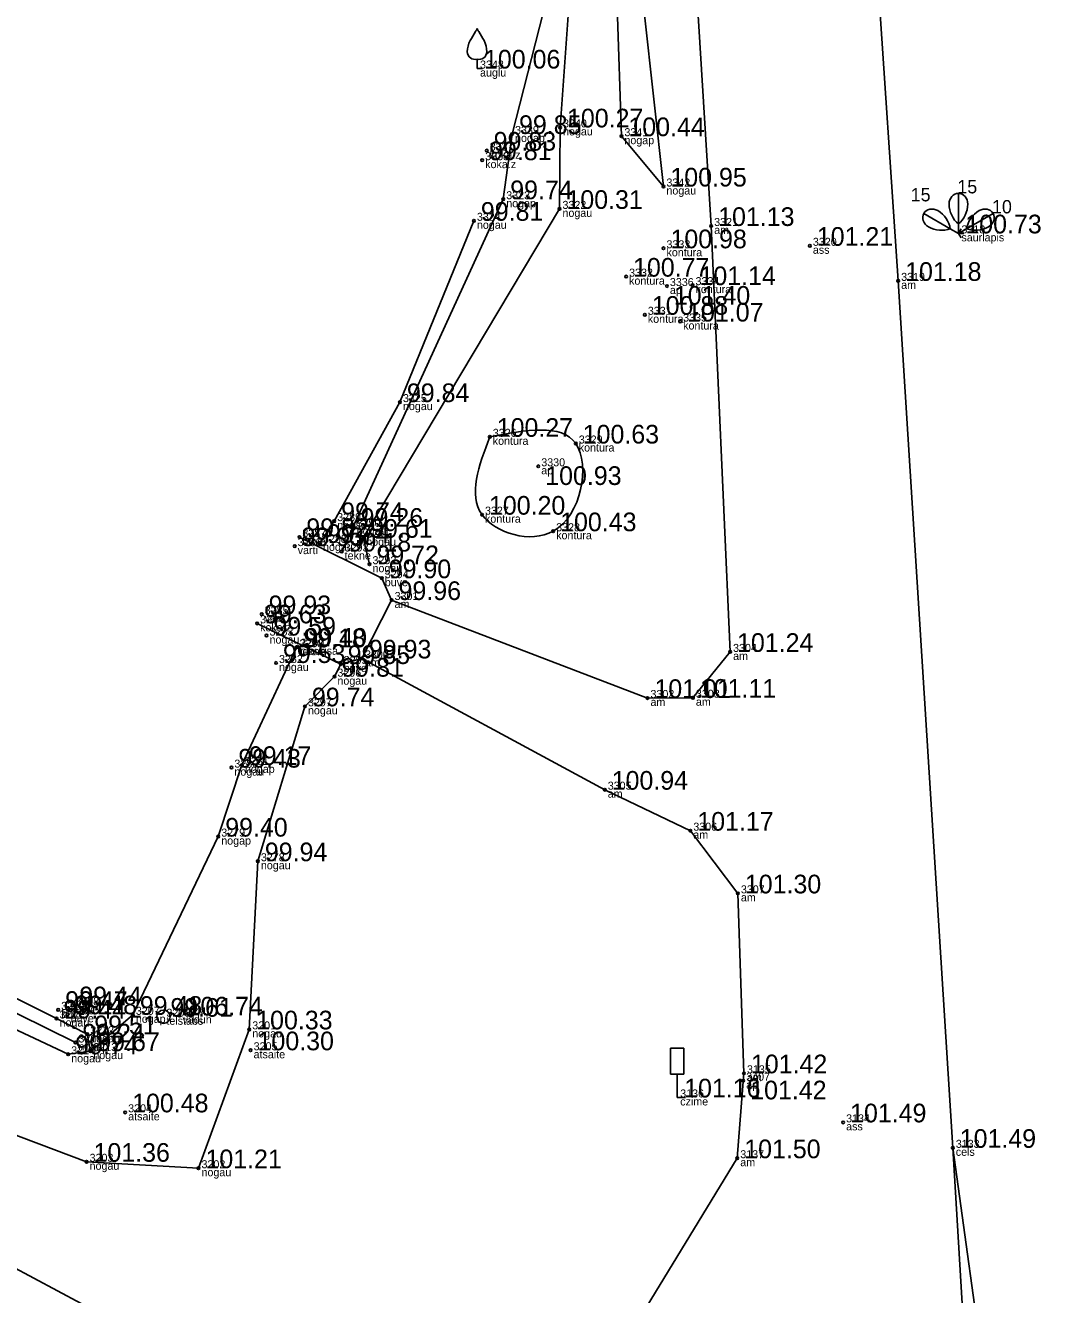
# Model space of a CAD drawing. Extents: x 614911 to 615803, y 262110 to 264311.
# Drawn here: x 615596.79 to 615634.9, y 263941.11 to 263988.7 of the extents above; entities that cross this region are included whole.
import ezdxf

# ---------------------------------------------------------------- set-up
doc = ezdxf.new("R2010")
doc.units = 0
for name, color, linetype in [('Level 1', 7, 'Continuous'), ('Level 16', 7, 'Continuous'), ('Level 21', 7, 'Continuous'), ('Level 31', 7, 'Continuous'), ('Level 37', 7, 'Continuous'), ('Level 49', 7, 'Continuous'), ('Level 53', 7, 'Continuous'), ('Level 54', 7, 'Continuous'), ('Level 57', 7, 'Continuous'), ('Level 58', 7, 'Continuous')]:
    doc.layers.add(name, color=color, linetype=linetype)

msp = doc.modelspace()

# ---------------------------------------------------------------- linework, layer by layer
at = {"layer": 'Level 1'}
for p, q in [((615613.726, 263987.437), (615613.726, 263987.085)), ((615613.726, 263987.085), (615613.926, 263987.085)), ((615631.472, 263981.08), (615631.777, 263980.904)), ((615631.777, 263981.256), (615631.777, 263980.904)), ((615632.082, 263981.08), (615631.777, 263980.904)), ((615631.777, 263980.904), (615631.877, 263981.077)), ((615631.777, 263980.904), (615631.977, 263980.904)), ((615631.777, 263980.904), (615631.877, 263980.731))]:
    msp.add_line(p, q, dxfattribs=at)
for points in [[(615631.777, 263982.404), (615631.777, 263981.256)], [(615630.478, 263981.654), (615631.472, 263981.08)], [(615633.076, 263981.654), (615632.082, 263981.08)]]:
    msp.add_lwpolyline(points, dxfattribs=at)
for centre, radius, start, end in [((615614.25, 263987.71), 0.89, 151.757, 179.9138), ((615626.351, 263980.689), 14.88, 148.4844, 149.9901), ((615613.309, 263988.723), 0.439, 324.3837, 341.712), ((615614.143, 263988.723), 0.439, 198.288, 215.6163), ((615601.101, 263980.689), 14.88, 30.0099, 31.5156), ((615613.202, 263987.71), 0.89, 0.0862, 28.243), ((615613.65, 263987.716), 0.29, 181.0782, 285.2823), ((615613.802, 263987.716), 0.29, 254.7177, 358.9218)]:
    msp.add_arc(centre, radius, start, end, dxfattribs=at)
for centre, major_axis, start_param, end_param in [((615631.777, 263982.004), (0, 0.4), 0, 1.570796), ((615632.252, 263982.027), (0, -0.943), 4.7372, 5.669711), ((615631.777, 263982.004), (0, -0.4), 1.570796, 3.141593), ((615631.302, 263982.027), (0, -0.943), 0.613474, 1.545985), ((615630.824, 263981.454), (-0.346, 0.2), 0, 1.570796), ((615630.824, 263981.454), (0.346, -0.2), 1.570796, 3.141593), ((615630.566, 263981.054), (0.817, -0.472), 0.613474, 1.545985), ((615632.988, 263981.054), (-0.817, -0.472), 4.7372, 5.669711), ((615632.73, 263981.454), (0.346, 0.2), 0, 1.570796), ((615632.73, 263981.454), (-0.346, -0.2), 1.570796, 3.141593), ((615631.042, 263981.877), (0.817, -0.472), 4.7372, 5.669711), ((615632.512, 263981.877), (-0.817, -0.472), 0.613474, 1.545985)]:
    msp.add_ellipse(centre, major_axis=major_axis, ratio=0.875, start_param=start_param, end_param=end_param, dxfattribs=at)
at = {"layer": 'Level 16'}
for p, q in [((615621.478, 263950.351), (615620.978, 263950.351)), ((615620.978, 263949.382), (615620.978, 263950.351)), ((615621.478, 263949.382), (615621.478, 263950.351)), ((615621.478, 263949.382), (615620.978, 263949.382)), ((615621.232, 263949.382), (615621.232, 263948.504)), ((615621.232, 263948.504), (615621.547, 263948.504))]:
    msp.add_line(p, q, dxfattribs=at)
at = {"layer": 'Level 21'}
msp.add_spline([(615614.203, 263973.275), (615617.428, 263973.024), (615616.581, 263969.735), (615613.912, 263970.356), (615614.203, 263973.275)], degree=3, dxfattribs=at)
at = {"layer": 'Level 31'}
for points in [[(615614.55, 264051.575), (615615.424, 264043.587), (615615.143, 264037.818), (615615.043, 264031.706), (615615.511, 264028.563), (615616.6, 264011.472), (615617.656, 264000.051), (615618.983, 263989.394), (615619.14, 263984.548), (615620.715, 263982.661)], [(615620.715, 263982.661), (615619.995, 263989.211), (615619.241, 263998.748), (615618.938, 264000.798), (615618.893, 264011.894), (615617.184, 264038.095), (615615.951, 264047.225), (615615.632, 264050.12), (615614.55, 264051.575)], [(615617.656, 264000.051), (615616.395, 263993.325), (615616.352, 263989.768), (615615.039, 263984.63), (615614.709, 263982.184), (615608.649, 263968.975)], [(615609.694, 263968.499), (615609.459, 263969.491), (615616.817, 263981.822), (615616.839, 263984.877), (615617.181, 263989.595), (615617.656, 264000.051), (615617.181, 263989.595)], [(615607.838, 263969.298), (615608.37, 263970.115), (615610.835, 263974.577), (615613.609, 263981.376)], [(615608.615, 263964.756), (615608.378, 263964.282), (615607.273, 263963.169), (615605.508, 263957.361), (615605.184, 263951.056), (615603.281, 263945.85), (615599.084, 263946.092), (615588.6, 263950.045), (615575.329, 263956.909), (615563.254, 263962.452), (615548.175, 263970.337), (615543.383, 263974.758)], [(615549.954, 263973.781), (615559.284, 263969.568), (615570.79, 263964.099), (615577.802, 263961.008), (615584.779, 263957.453), (615591.118, 263954.285), (615598.665, 263950.565)], [(615606.954, 263965.381), (615604.91, 263960.971), (615604.022, 263958.285), (615600.82, 263951.602), (615599.225, 263950.242)], [(615586.191, 263955.885), (615591.066, 263953.57), (615598.395, 263950.122), (615599.225, 263950.242), (615599.111, 263950.874), (615597.957, 263951.464), (615591.603, 263954.626), (615586.869, 263957.246)], [(615598.665, 263950.565), (615591.118, 263954.285), (615586.659, 263956.45)]]:
    msp.add_lwpolyline(points, dxfattribs=at)
at = {"layer": 'Level 37'}
for points in [[(615679.97, 263896.398), (615656.772, 263909.292), (615645.962, 263915.344), (615640.907, 263918.389), (615638.105, 263921.472), (615635.532, 263926.063), (615633.264, 263930.679), (615632.042, 263938.695), (615631.566, 263946.615), (615629.518, 263979.123), (615626.081, 264030.1), (615620.246, 264081.541), (615619.215, 264095.372), (615620.245, 264096.475), (615622.383, 264096.938), (615624.444, 264095.361), (615631.917, 264088.483), (615633.918, 264086.774), (615642.182, 264078.442), (615648.763, 264072.267), (615656.466, 264064.293), (615658.546, 264062.514)], [(615610.269, 264050.406), (615615.365, 264053.76), (615616.665, 264052.661), (615619.26, 264029.249), (615620.506, 264013.545), (615622.506, 263981.182), (615623.215, 263965.211), (615621.82, 263963.492), (615620.117, 263963.482), (615610.522, 263967.156), (615610.153, 263967.974), (615607.063, 263969.517)], [(615609.41, 263964.965), (615618.514, 263960.044), (615621.724, 263958.507), (615623.508, 263956.156), (615623.735, 263949.41), (615623.485, 263946.225), (615619.929, 263940.397), (615616.08, 263937.536), (615614.469, 263936.663), (615611.607, 263935.26), (615608.487, 263935.576), (615603.319, 263938.407), (615586.44, 263947.431), (615571.383, 263955.512), (615557.04, 263963.345), (615544.054, 263970.329), (615541.458, 263972.53), (615540.358, 263974.406), (615540.389, 263977.27), (615541.509, 263979.785)], [(615610.522, 263967.156), (615609.41, 263964.965), (615608.615, 263964.756), (615605.479, 263966.281)], [(615631.566, 263946.615), (615632.835, 263937.46), (615634.707, 263930.056), (615641.307, 263919.452), (615645.815, 263916.193), (615650.166, 263913.769), (615651.626, 263913.98), (615654.035, 263915.993)]]:
    msp.add_lwpolyline(points, dxfattribs=at)
at = {"layer": 'Level 49'}
msp.add_circle((615601.965, 263951.53), 0.25, dxfattribs=at)
at = {"layer": 'Level 57'}
for centre in [(615616.839, 263984.877), (615615.039, 263984.63), (615619.14, 263984.548), (615614.088, 263984.006), (615613.919, 263983.649), (615620.715, 263982.661), (615614.709, 263982.184), (615616.817, 263981.822), (615613.609, 263981.376), (615622.506, 263981.182), (615620.718, 263980.345), (615626.207, 263980.438), (615619.315, 263979.281), (615629.518, 263979.123), (615620.846, 263978.929), (615621.806, 263978.963), (615620.018, 263977.851), (615621.343, 263977.598), (615610.835, 263974.577), (615614.203, 263973.275), (615617.428, 263973.024), (615616.022, 263972.17), (615608.37, 263970.115), (615613.912, 263970.356), (615607.063, 263969.517), (615609.1, 263969.901), (615616.581, 263969.735), (615606.888, 263969.177), (615607.838, 263969.298), (615609.459, 263969.491), (615608.649, 263968.975), (615609.694, 263968.499), (615610.153, 263967.974), (615610.522, 263967.156), (615605.479, 263966.281), (615605.65, 263966.624), (615605.832, 263965.822), (615606.954, 263965.381), (615606.994, 263965.404), (615606.187, 263964.795), (615608.615, 263964.756), (615609.41, 263964.965), (615623.215, 263965.211), (615608.378, 263964.282), (615620.117, 263963.482), (615621.82, 263963.492), (615607.273, 263963.169), (615604.91, 263960.971), (615604.515, 263960.872), (615618.514, 263960.044), (615604.022, 263958.285), (615621.724, 263958.507), (615605.508, 263957.361), (615623.508, 263956.156), (615598.55, 263951.96), (615597.957, 263951.464), (615598.02, 263951.787), (615598.373, 263951.622), (615600.82, 263951.602), (615602.571, 263951.577), (615605.184, 263951.056), (615598.665, 263950.565), (615599.111, 263950.874), (615598.395, 263950.122), (615599.225, 263950.242), (615605.235, 263950.273), (615623.708, 263949.132), (615623.735, 263949.41), (615600.531, 263947.946), (615627.454, 263947.57), (615623.485, 263946.225), (615631.566, 263946.615), (615599.084, 263946.092), (615603.281, 263945.85)]:
    msp.add_circle(centre, 0.05, dxfattribs=at)
at = {"layer": 'Level 58'}
for centre in [(615616.839, 263984.877), (615615.039, 263984.63), (615619.14, 263984.548), (615614.088, 263984.006), (615613.919, 263983.649), (615620.715, 263982.661), (615614.709, 263982.184), (615616.817, 263981.822), (615613.609, 263981.376), (615622.506, 263981.182), (615620.718, 263980.345), (615626.207, 263980.438), (615619.315, 263979.281), (615629.518, 263979.123), (615620.846, 263978.929), (615621.806, 263978.963), (615620.018, 263977.851), (615621.343, 263977.598), (615610.835, 263974.577), (615614.203, 263973.275), (615617.428, 263973.024), (615616.022, 263972.17), (615608.37, 263970.115), (615613.912, 263970.356), (615607.063, 263969.517), (615609.1, 263969.901), (615616.581, 263969.735), (615606.888, 263969.177), (615607.838, 263969.298), (615609.459, 263969.491), (615608.649, 263968.975), (615609.694, 263968.499), (615610.153, 263967.974), (615610.522, 263967.156), (615605.479, 263966.281), (615605.65, 263966.624), (615605.832, 263965.822), (615606.954, 263965.381), (615606.994, 263965.404), (615606.187, 263964.795), (615608.615, 263964.756), (615609.41, 263964.965), (615623.215, 263965.211), (615608.378, 263964.282), (615620.117, 263963.482), (615621.82, 263963.492), (615607.273, 263963.169), (615604.91, 263960.971), (615604.515, 263960.872), (615618.514, 263960.044), (615604.022, 263958.285), (615621.724, 263958.507), (615605.508, 263957.361), (615623.508, 263956.156), (615598.55, 263951.96), (615597.957, 263951.464), (615598.02, 263951.787), (615598.373, 263951.622), (615600.82, 263951.602), (615602.571, 263951.577), (615605.184, 263951.056), (615598.665, 263950.565), (615599.111, 263950.874), (615598.395, 263950.122), (615599.225, 263950.242), (615605.235, 263950.273), (615623.708, 263949.132), (615623.735, 263949.41), (615600.531, 263947.946), (615627.454, 263947.57), (615623.485, 263946.225), (615631.566, 263946.615), (615599.084, 263946.092), (615603.281, 263945.85)]:
    msp.add_circle(centre, 0.05, dxfattribs=at)

# ---------------------------------------------------------------- texts
at = {"layer": 'Level 1'}
for s, p in [(' 15', (615631.552, 263982.404)), (' 15', (615629.803, 263982.104)), (' 10', (615632.851, 263981.654))]:
    msp.add_text(s, height=0.5, dxfattribs=at).set_placement(p)
at = {"layer": 'Level 53'}
for s, p in [(' auglu', (615613.726, 263986.785)), (' nogau', (615616.839, 263984.577)), (' nogap', (615615.039, 263984.33)), (' nogap', (615619.14, 263984.248)), (' koka.z', (615614.088, 263983.706)), (' koka.z', (615613.919, 263983.349)), (' nogau', (615620.715, 263982.361)), (' nogap', (615614.709, 263981.884)), (' nogau', (615616.817, 263981.522)), (' nogau', (615613.609, 263981.076)), (' am', (615622.506, 263980.882)), (' saurlapis', (615631.777, 263980.604)), (' kontura', (615620.718, 263980.045)), (' ass', (615626.207, 263980.138)), (' kontura', (615619.315, 263978.981)), (' ap', (615620.846, 263978.629)), (' kontura', (615621.806, 263978.663)), (' am', (615629.518, 263978.823)), (' kontura', (615620.018, 263977.551)), (' kontura', (615621.343, 263977.298)), (' nogau', (615610.835, 263974.277)), (' kontura', (615614.203, 263972.975)), (' kontura', (615617.428, 263972.724)), (' ap', (615616.022, 263971.87)), (' nogau', (615608.37, 263969.815)), (' kontura', (615613.912, 263970.056)), (' nogap', (615609.1, 263969.601)), (' kontura', (615616.581, 263969.435)), (' varti', (615606.888, 263968.877)), (' buve', (615607.063, 263969.217)), (' nogau', (615607.838, 263968.998)), (' nogau', (615609.459, 263969.191)), (' tekne', (615608.649, 263968.675)), (' nogau', (615609.694, 263968.199)), (' buve', (615610.153, 263967.674)), (' am', (615610.522, 263966.856)), (' koka.z', (615605.479, 263965.981)), (' varti', (615605.65, 263966.324)), (' nogau', (615605.832, 263965.522)), (' tekne', (615606.954, 263965.081)), (' c.augsa', (615606.994, 263965.104)), (' am', (615609.41, 263964.665)), (' am', (615623.215, 263964.911)), (' nogau', (615606.187, 263964.495)), (' buve', (615608.615, 263964.456)), (' nogau', (615608.378, 263963.982)), (' am', (615620.117, 263963.182)), (' am', (615621.82, 263963.192)), (' nogau', (615607.273, 263962.869)), (' nogau', (615604.515, 263960.572)), (' nogap', (615604.91, 263960.671)), (' am', (615618.514, 263959.744)), (' nogap', (615604.022, 263957.985)), (' am', (615621.724, 263958.207)), (' nogau', (615605.508, 263957.061)), (' am', (615623.508, 263955.856)), (' buve', (615598.55, 263951.66)), (' buve', (615598.02, 263951.487)), (' buve', (615598.373, 263951.322)), (' nogap', (615600.82, 263951.302)), (' telstabs', (615601.965, 263951.23)), (' vaduh', (615602.571, 263951.277)), (' nogau', (615597.957, 263951.164)), (' nogau', (615599.111, 263950.574)), (' nogau', (615605.184, 263950.756)), (' nogau', (615598.395, 263949.822)), (' nogap', (615598.665, 263950.265)), (' nogau', (615599.225, 263949.942)), (' atsaite', (615605.235, 263949.973)), (' am', (615623.735, 263949.11)), (' ap', (615623.708, 263948.832)), (' czime', (615621.232, 263948.204)), (' atsaite', (615600.531, 263947.646)), (' ass', (615627.454, 263947.27)), (' cels', (615631.566, 263946.315)), (' nogau', (615599.084, 263945.792)), (' nogau', (615603.281, 263945.55)), (' am', (615623.485, 263945.925))]:
    msp.add_text(s, height=0.3, dxfattribs=at).set_placement(p)
at = {"layer": 'Level 54'}
for s, p in [(' 3348', (615613.726, 263987.085)), (' 3339', (615615.039, 263984.63)), (' 3340', (615616.839, 263984.877)), (' 3341', (615619.14, 263984.548)), (' 3338', (615613.919, 263983.649)), (' 3337', (615614.088, 263984.006)), (' 3342', (615620.715, 263982.661)), (' 3323', (615614.709, 263982.184)), (' 3322', (615616.817, 263981.822)), (' 3324', (615613.609, 263981.376)), (' 3321', (615622.506, 263981.182)), (' 3318', (615631.777, 263980.904)), (' 3333', (615620.718, 263980.345)), (' 3320', (615626.207, 263980.438)), (' 3332', (615619.315, 263979.281)), (' 3336', (615620.846, 263978.929)), (' 3334', (615621.806, 263978.963)), (' 3319', (615629.518, 263979.123)), (' 3331', (615620.018, 263977.851)), (' 3335', (615621.343, 263977.598)), (' 3325', (615610.835, 263974.577)), (' 3326', (615614.203, 263973.275)), (' 3329', (615617.428, 263973.024)), (' 3330', (615616.022, 263972.17)), (' 3327', (615613.912, 263970.356)), (' 3289', (615608.37, 263970.115)), (' 3290', (615609.1, 263969.901)), (' 3287', (615607.063, 263969.517)), (' 3288', (615607.838, 263969.298)), (' 3291', (615609.459, 263969.491)), (' 3328', (615616.581, 263969.735)), (' 3286', (615606.888, 263969.177)), (' 3293', (615608.649, 263968.975)), (' 3292', (615609.694, 263968.499)), (' 3294', (615610.153, 263967.974)), (' 3301', (615610.522, 263967.156)), (' 3285', (615605.65, 263966.624)), (' 3284', (615605.479, 263966.281)), (' 3283', (615605.832, 263965.822)), (' 3298', (615606.954, 263965.381)), (' 3299', (615606.994, 263965.404)), (' 3304', (615623.215, 263965.211)), (' 3282', (615606.187, 263964.795)), (' 3295', (615608.615, 263964.756)), (' 3300', (615609.41, 263964.965)), (' 3296', (615608.378, 263964.282)), (' 3297', (615607.273, 263963.169)), (' 3302', (615620.117, 263963.482)), (' 3303', (615621.82, 263963.492)), (' 3280', (615604.515, 263960.872)), (' 3281', (615604.91, 263960.971)), (' 3305', (615618.514, 263960.044)), (' 3306', (615621.724, 263958.507)), (' 3279', (615604.022, 263958.285)), (' 3278', (615605.508, 263957.361)), (' 3307', (615623.508, 263956.156)), (' 3210', (615598.02, 263951.787)), (' 3208', (615598.55, 263951.96)), (' 3211', (615597.957, 263951.464)), (' 3209', (615598.373, 263951.622)), (' 3207', (615600.82, 263951.602)), (' 3206', (615601.965, 263951.53)), (' 3044', (615602.571, 263951.577)), (' 3212', (615599.111, 263950.874)), (' 3201', (615605.184, 263951.056)), (' 3215', (615598.665, 263950.565)), (' 3213', (615599.225, 263950.242)), (' 3205', (615605.235, 263950.273)), (' 3214', (615598.395, 263950.122)), (' 3135', (615623.735, 263949.41)), (' 3407', (615623.708, 263949.132)), (' 3136', (615621.232, 263948.504)), (' 3204', (615600.531, 263947.946)), (' 3134', (615627.454, 263947.57)), (' 3133', (615631.566, 263946.615)), (' 3203', (615599.084, 263946.092)), (' 3137', (615623.485, 263946.225)), (' 3202', (615603.281, 263945.85))]:
    msp.add_text(s, height=0.3, dxfattribs=at).set_placement(p)
at = {"layer": 'Level 58'}
for s, p in [(' 100.06', (615613.726, 263987.085)), (' 99.85', (615615.039, 263984.63)), (' 100.27', (615616.839, 263984.877)), (' 100.44', (615619.14, 263984.548)), (' 99.81', (615613.919, 263983.649)), (' 99.83', (615614.088, 263984.006)), (' 100.95', (615620.715, 263982.661)), (' 99.74', (615614.709, 263982.184)), (' 100.31', (615616.817, 263981.822)), (' 99.81', (615613.609, 263981.376)), (' 101.13', (615622.506, 263981.182)), (' 100.73', (615631.777, 263980.904)), (' 100.98', (615620.718, 263980.345)), (' 101.21', (615626.207, 263980.438)), (' 100.77', (615619.315, 263979.281)), (' 101.14', (615621.806, 263978.963)), (' 101.18', (615629.518, 263979.123)), (' 101.40', (615620.846, 263978.229)), (' 100.88', (615620.018, 263977.851)), (' 101.07', (615621.343, 263977.598)), (' 99.84', (615610.835, 263974.577)), (' 100.27', (615614.203, 263973.275)), (' 100.63', (615617.428, 263973.024)), (' 100.93', (615616.022, 263971.47)), (' 100.20', (615613.912, 263970.356)), (' 99.74', (615608.37, 263970.115)), (' 99.26', (615609.1, 263969.901)), (' 99.82', (615607.063, 263969.517)), (' 99.61', (615609.459, 263969.491)), (' 100.43', (615616.581, 263969.735)), (' 99.93', (615606.888, 263969.177)), (' 99.74', (615607.838, 263969.298)), (' 99.18', (615608.649, 263968.975)), (' 99.72', (615609.694, 263968.499)), (' 99.90', (615610.153, 263967.974)), (' 99.96', (615610.522, 263967.156)), (' 99.93', (615605.65, 263966.624)), (' 99.63', (615605.479, 263966.281)), (' 99.59', (615605.832, 263965.822)), (' 99.18', (615606.954, 263965.381)), (' 99.40', (615606.994, 263965.404)), (' 101.24', (615623.215, 263965.211)), (' 99.53', (615606.187, 263964.795)), (' 99.85', (615608.615, 263964.756)), (' 99.93', (615609.41, 263964.965)), (' 99.81', (615608.378, 263964.282)), (' 99.74', (615607.273, 263963.169)), (' 101.01', (615620.117, 263963.482)), (' 101.11', (615621.82, 263963.492)), (' 99.43', (615604.515, 263960.872)), (' 99.17', (615604.91, 263960.971)), (' 100.94', (615618.514, 263960.044)), (' 101.17', (615621.724, 263958.507)), (' 99.40', (615604.022, 263958.285)), (' 99.94', (615605.508, 263957.361)), (' 101.30', (615623.508, 263956.156)), (' 99.47', (615598.02, 263951.787)), (' 99.44', (615598.55, 263951.96)), (' 99.44', (615597.957, 263951.464)), (' 99.48', (615598.373, 263951.622)), (' 99.48', (615600.82, 263951.602)), (' 99.61', (615601.965, 263951.53)), (' 106.74', (615602.571, 263951.577)), (' 99.51', (615599.111, 263950.874)), (' 100.33', (615605.184, 263951.056)), (' 99.24', (615598.665, 263950.565)), (' 99.74', (615598.395, 263950.122)), (' 99.67', (615599.225, 263950.242)), (' 100.30', (615605.235, 263950.273)), (' 101.42', (615623.735, 263949.41)), (' 101.16', (615621.232, 263948.504)), (' 101.42', (615623.708, 263948.432)), (' 100.48', (615600.531, 263947.946)), (' 101.49', (615627.454, 263947.57)), (' 101.49', (615631.566, 263946.615)), (' 101.36', (615599.084, 263946.092)), (' 101.50', (615623.485, 263946.225)), (' 101.21', (615603.281, 263945.85))]:
    msp.add_text(s, height=0.7, dxfattribs=at).set_placement(p)

doc.saveas('drawing.dxf')
